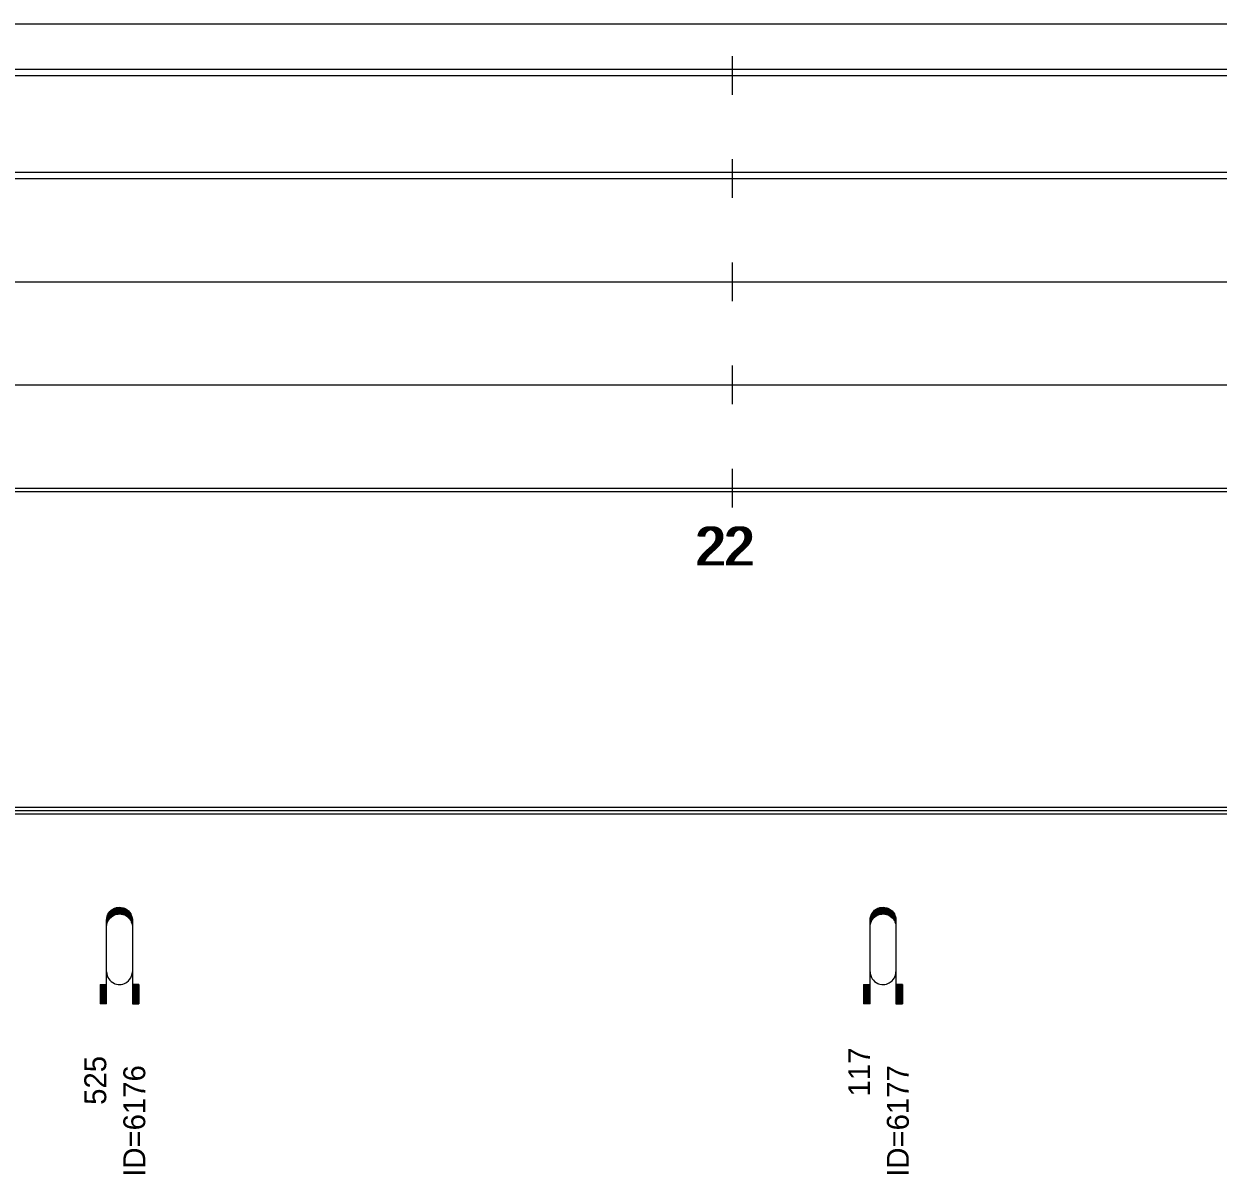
# Model space of a CAD drawing. Extents: x 2 to 10148, y 0 to 380.
# Drawn here: x 2443.6 to 2536.2, y 96.8 to 186 of the extents above; entities that cross this region are included whole.
import ezdxf

# ---------------------------------------------------------------- set-up
doc = ezdxf.new("R2010")
doc.units = 0
for name, color, linetype in [('CARA_S_OBJEKTY', 7, 'Continuous'), ('OBJEKTY_TEXT', 7, 'Continuous'), ('OBJEKTY_TVAR', 7, 'Continuous'), ('RYCHL_A', 7, 'Continuous'), ('RYCHL_B', 7, 'Continuous'), ('RYCHL_C', 7, 'Continuous'), ('RYCHL_RASTR', 7, 'Continuous'), ('RYCHL_STAN', 7, 'Continuous')]:
    doc.layers.add(name, color=color, linetype=linetype)

msp = doc.modelspace()

# ---------------------------------------------------------------- linework, layer by layer
at = {"layer": 'CARA_S_OBJEKTY'}
for p, q in [((2328.7, 125.25), (3155.543, 125.25)), ((2328.7, 125), (3155.543, 125)), ((2328.7, 124.75), (3155.543, 124.75))]:
    msp.add_line(p, q, dxfattribs=at)
at = {"layer": 'OBJEKTY_TVAR'}
for p, q in [((2450.036, 116.65), (2450.076, 116.81)), ((2450.046, 116.7), (2450.336, 116.7)), ((2450.056, 116.75), (2450.396, 116.75)), ((2450.076, 116.81), (2450.136, 116.95)), ((2450.076, 116.8), (2450.456, 116.8)), ((2450.086, 116.85), (2450.536, 116.85)), ((2450.106, 116.9), (2450.646, 116.9)), ((2450.136, 116.95), (2450.196, 117.06)), ((2450.136, 116.95), (2450.796, 116.95)), ((2450.156, 117), (2451.896, 117)), ((2450.186, 117.05), (2451.866, 117.05)), ((2450.196, 117.06), (2450.286, 117.18)), ((2450.226, 117.1), (2451.826, 117.1)), ((2450.266, 117.15), (2451.786, 117.15)), ((2450.286, 117.18), (2450.376, 117.26)), ((2450.286, 116.65), (2450.376, 116.74)), ((2450.316, 117.2), (2451.736, 117.2)), ((2450.366, 117.25), (2451.686, 117.25)), ((2450.376, 117.26), (2450.506, 117.35)), ((2450.376, 116.74), (2450.506, 116.83)), ((2450.426, 117.3), (2451.626, 117.3)), ((2450.496, 117.35), (2451.556, 117.35)), ((2450.506, 117.35), (2450.636, 117.42)), ((2450.506, 116.83), (2450.636, 116.9)), ((2450.586, 117.4), (2451.466, 117.4)), ((2450.636, 117.42), (2450.666, 117.43)), ((2450.636, 116.9), (2450.666, 116.91)), ((2450.666, 117.43), (2450.786, 117.47)), ((2450.666, 116.91), (2450.786, 116.95)), ((2450.716, 117.45), (2451.336, 117.45)), ((2450.786, 117.47), (2450.926, 117.49)), ((2450.786, 116.95), (2450.926, 116.97)), ((2450.926, 117.49), (2451.036, 117.5)), ((2450.926, 116.97), (2451.036, 116.98)), ((2451.036, 117.5), (2451.166, 117.49)), ((2451.036, 116.98), (2451.166, 116.97)), ((2451.166, 117.49), (2451.296, 117.46)), ((2451.166, 116.97), (2451.296, 116.94)), ((2451.256, 116.95), (2451.916, 116.95)), ((2451.296, 117.46), (2451.406, 117.43)), ((2451.296, 116.94), (2451.406, 116.9)), ((2451.406, 117.43), (2451.516, 117.37)), ((2451.406, 116.9), (2451.516, 116.85)), ((2451.406, 116.9), (2451.946, 116.9)), ((2451.516, 117.37), (2451.586, 117.32)), ((2451.516, 116.85), (2451.966, 116.85)), ((2451.516, 116.85), (2451.586, 116.8)), ((2451.586, 117.32), (2451.736, 117.21)), ((2451.586, 116.8), (2451.736, 116.68)), ((2451.596, 116.8), (2451.976, 116.8)), ((2451.656, 116.75), (2451.996, 116.75)), ((2451.716, 116.7), (2452.006, 116.7)), ((2451.736, 117.21), (2451.816, 117.11)), ((2451.736, 116.68), (2451.816, 116.59)), ((2451.816, 117.11), (2451.906, 116.98)), ((2451.906, 116.98), (2451.946, 116.89)), ((2451.946, 116.89), (2451.986, 116.77)), ((2451.986, 116.77), (2452.016, 116.65)), ((2509.233, 116.65), (2509.273, 116.81)), ((2509.243, 116.7), (2509.533, 116.7)), ((2509.253, 116.75), (2509.593, 116.75)), ((2509.273, 116.81), (2509.333, 116.95)), ((2509.273, 116.8), (2509.653, 116.8)), ((2509.283, 116.85), (2509.733, 116.85)), ((2509.303, 116.9), (2509.843, 116.9)), ((2509.333, 116.95), (2509.393, 117.06)), ((2509.333, 116.95), (2509.993, 116.95)), ((2509.353, 117), (2511.093, 117)), ((2509.383, 117.05), (2511.063, 117.05)), ((2509.393, 117.06), (2509.483, 117.18)), ((2509.423, 117.1), (2511.023, 117.1)), ((2509.463, 117.15), (2510.983, 117.15)), ((2509.483, 117.18), (2509.573, 117.26)), ((2509.483, 116.65), (2509.573, 116.74)), ((2509.513, 117.2), (2510.933, 117.2)), ((2509.563, 117.25), (2510.883, 117.25)), ((2509.573, 117.26), (2509.703, 117.35)), ((2509.573, 116.74), (2509.703, 116.83)), ((2509.623, 117.3), (2510.823, 117.3)), ((2509.693, 117.35), (2510.753, 117.35)), ((2509.703, 117.35), (2509.833, 117.42)), ((2509.703, 116.83), (2509.833, 116.9)), ((2509.783, 117.4), (2510.663, 117.4)), ((2509.833, 117.42), (2509.863, 117.43)), ((2509.833, 116.9), (2509.863, 116.91)), ((2509.863, 117.43), (2509.983, 117.47)), ((2509.863, 116.91), (2509.983, 116.95)), ((2509.913, 117.45), (2510.533, 117.45)), ((2509.983, 117.47), (2510.123, 117.49)), ((2509.983, 116.95), (2510.123, 116.97)), ((2510.123, 117.49), (2510.233, 117.5)), ((2510.123, 116.97), (2510.233, 116.98)), ((2510.233, 117.5), (2510.363, 117.49)), ((2510.233, 116.98), (2510.363, 116.97)), ((2510.363, 117.49), (2510.493, 117.46)), ((2510.363, 116.97), (2510.493, 116.94)), ((2510.453, 116.95), (2511.113, 116.95)), ((2510.493, 117.46), (2510.603, 117.43)), ((2510.493, 116.94), (2510.603, 116.9)), ((2510.603, 117.43), (2510.713, 117.37)), ((2510.603, 116.9), (2510.713, 116.85)), ((2510.603, 116.9), (2511.143, 116.9)), ((2510.713, 117.37), (2510.783, 117.32)), ((2510.713, 116.85), (2511.163, 116.85)), ((2510.713, 116.85), (2510.783, 116.8)), ((2510.783, 117.32), (2510.933, 117.21)), ((2510.783, 116.8), (2510.933, 116.68)), ((2510.793, 116.8), (2511.173, 116.8)), ((2510.853, 116.75), (2511.193, 116.75)), ((2510.913, 116.7), (2511.203, 116.7)), ((2510.933, 117.21), (2511.013, 117.11)), ((2510.933, 116.68), (2511.013, 116.59)), ((2511.013, 117.11), (2511.103, 116.98)), ((2511.103, 116.98), (2511.143, 116.89)), ((2511.143, 116.89), (2511.183, 116.77)), ((2511.183, 116.77), (2511.213, 116.65)), ((2450.026, 116.5), (2450.036, 116.65)), ((2450.026, 116.55), (2450.206, 116.55)), ((2450.026, 110), (2450.026, 116.5)), ((2450.026, 116.5), (2450.176, 116.5)), ((2450.026, 116.45), (2450.146, 116.45)), ((2450.026, 116.4), (2450.116, 116.4)), ((2450.026, 116.35), (2450.096, 116.35)), ((2450.026, 116.3), (2450.076, 116.3)), ((2450.026, 116.25), (2450.066, 116.25)), ((2450.026, 116.2), (2450.056, 116.2)), ((2450.026, 116.15), (2450.046, 116.15)), ((2450.026, 115.98), (2450.036, 116.13)), ((2450.026, 116.1), (2450.036, 116.1)), ((2450.036, 116.65), (2450.286, 116.65)), ((2450.036, 116.6), (2450.246, 116.6)), ((2450.036, 116.13), (2450.076, 116.28)), ((2450.076, 116.28), (2450.136, 116.43)), ((2450.136, 116.43), (2450.196, 116.53)), ((2450.196, 116.53), (2450.286, 116.65)), ((2451.766, 116.65), (2452.016, 116.65)), ((2451.806, 116.6), (2452.016, 116.6)), ((2451.816, 116.59), (2451.906, 116.46)), ((2451.846, 116.55), (2452.026, 116.55)), ((2451.876, 116.5), (2452.026, 116.5)), ((2451.906, 116.46), (2451.946, 116.37)), ((2451.906, 116.45), (2452.026, 116.45)), ((2451.936, 116.4), (2452.026, 116.4)), ((2451.946, 116.37), (2451.986, 116.24)), ((2451.956, 116.35), (2452.026, 116.35)), ((2451.976, 116.3), (2452.026, 116.3)), ((2451.986, 116.25), (2452.026, 116.25)), ((2451.986, 116.24), (2452.016, 116.13)), ((2451.996, 116.2), (2452.026, 116.2)), ((2452.006, 116.15), (2452.026, 116.15)), ((2452.016, 116.65), (2452.026, 116.56)), ((2452.016, 116.13), (2452.026, 116.03)), ((2452.016, 116.1), (2452.026, 116.1)), ((2452.026, 116.56), (2452.026, 116.5)), ((2452.026, 116.5), (2452.026, 110)), ((2452.026, 116.03), (2452.026, 115.98)), ((2509.223, 116.5), (2509.233, 116.65)), ((2509.223, 116.55), (2509.403, 116.55)), ((2509.223, 110), (2509.223, 116.5)), ((2509.223, 116.5), (2509.373, 116.5)), ((2509.223, 116.45), (2509.343, 116.45)), ((2509.223, 116.4), (2509.313, 116.4)), ((2509.223, 116.35), (2509.293, 116.35)), ((2509.223, 116.3), (2509.273, 116.3)), ((2509.223, 116.25), (2509.263, 116.25)), ((2509.223, 116.2), (2509.253, 116.2)), ((2509.223, 116.15), (2509.243, 116.15)), ((2509.223, 115.98), (2509.233, 116.13)), ((2509.223, 116.1), (2509.233, 116.1)), ((2509.233, 116.65), (2509.483, 116.65)), ((2509.233, 116.6), (2509.443, 116.6)), ((2509.233, 116.13), (2509.273, 116.28)), ((2509.273, 116.28), (2509.333, 116.43)), ((2509.333, 116.43), (2509.393, 116.53)), ((2509.393, 116.53), (2509.483, 116.65)), ((2510.963, 116.65), (2511.213, 116.65)), ((2511.003, 116.6), (2511.213, 116.6)), ((2511.013, 116.59), (2511.103, 116.46)), ((2511.043, 116.55), (2511.223, 116.55)), ((2511.073, 116.5), (2511.223, 116.5)), ((2511.103, 116.46), (2511.143, 116.37)), ((2511.103, 116.45), (2511.223, 116.45)), ((2511.133, 116.4), (2511.223, 116.4)), ((2511.143, 116.37), (2511.183, 116.24)), ((2511.153, 116.35), (2511.223, 116.35)), ((2511.173, 116.3), (2511.223, 116.3)), ((2511.183, 116.25), (2511.223, 116.25)), ((2511.183, 116.24), (2511.213, 116.13)), ((2511.193, 116.2), (2511.223, 116.2)), ((2511.203, 116.15), (2511.223, 116.15)), ((2511.213, 116.65), (2511.223, 116.56)), ((2511.213, 116.13), (2511.223, 116.03)), ((2511.213, 116.1), (2511.223, 116.1)), ((2511.223, 116.56), (2511.223, 116.5)), ((2511.223, 116.5), (2511.223, 110)), ((2511.223, 116.03), (2511.223, 115.98)), ((2450.026, 112.5), (2450.036, 112.35)), ((2450.036, 112.35), (2450.076, 112.2)), ((2450.076, 112.2), (2450.136, 112.05)), ((2450.136, 112.05), (2450.196, 111.95)), ((2451.906, 112.02), (2451.946, 112.11)), ((2451.946, 112.11), (2451.986, 112.24)), ((2451.986, 112.24), (2452.016, 112.35)), ((2452.016, 112.35), (2452.026, 112.45)), ((2452.026, 112.45), (2452.026, 112.5)), ((2509.223, 112.5), (2509.233, 112.35)), ((2509.233, 112.35), (2509.273, 112.2)), ((2509.273, 112.2), (2509.333, 112.05)), ((2509.333, 112.05), (2509.393, 111.95)), ((2511.103, 112.02), (2511.143, 112.11)), ((2511.143, 112.11), (2511.183, 112.24)), ((2511.183, 112.24), (2511.213, 112.35)), ((2511.213, 112.35), (2511.223, 112.45)), ((2511.223, 112.45), (2511.223, 112.5)), ((2449.526, 111.5), (2450.026, 111.5)), ((2449.526, 111.5), (2449.526, 110)), ((2449.576, 111.5), (2449.576, 110)), ((2449.626, 111.5), (2449.626, 110)), ((2449.676, 111.5), (2449.676, 110)), ((2449.726, 111.5), (2449.726, 110)), ((2449.776, 111.5), (2449.776, 110)), ((2449.826, 111.5), (2449.826, 110)), ((2449.876, 111.5), (2449.876, 110)), ((2449.926, 111.5), (2449.926, 110)), ((2449.976, 111.5), (2449.976, 110)), ((2450.196, 111.95), (2450.286, 111.83)), ((2450.286, 111.83), (2450.376, 111.74)), ((2450.376, 111.74), (2450.506, 111.65)), ((2450.506, 111.65), (2450.636, 111.58)), ((2450.636, 111.58), (2450.666, 111.57)), ((2450.666, 111.57), (2450.786, 111.53)), ((2450.786, 111.53), (2450.926, 111.51)), ((2450.926, 111.51), (2451.036, 111.5)), ((2451.036, 111.5), (2451.166, 111.51)), ((2451.166, 111.51), (2451.296, 111.54)), ((2451.296, 111.54), (2451.406, 111.58)), ((2451.406, 111.58), (2451.516, 111.63)), ((2451.516, 111.63), (2451.586, 111.68)), ((2451.586, 111.68), (2451.736, 111.8)), ((2451.736, 111.8), (2451.816, 111.9)), ((2451.816, 111.9), (2451.906, 112.02)), ((2452.526, 111.5), (2452.026, 111.5)), ((2452.076, 111.5), (2452.076, 110)), ((2452.126, 111.5), (2452.126, 110)), ((2452.176, 111.5), (2452.176, 110)), ((2452.226, 111.5), (2452.226, 110)), ((2452.276, 111.5), (2452.276, 110)), ((2452.326, 111.5), (2452.326, 110)), ((2452.376, 111.5), (2452.376, 110)), ((2452.426, 111.5), (2452.426, 110)), ((2452.476, 111.5), (2452.476, 110)), ((2452.526, 111.5), (2452.526, 110)), ((2508.723, 111.5), (2509.223, 111.5)), ((2508.723, 111.5), (2508.723, 110)), ((2508.773, 111.5), (2508.773, 110)), ((2508.823, 111.5), (2508.823, 110)), ((2508.873, 111.5), (2508.873, 110)), ((2508.923, 111.5), (2508.923, 110)), ((2508.973, 111.5), (2508.973, 110)), ((2509.023, 111.5), (2509.023, 110)), ((2509.073, 111.5), (2509.073, 110)), ((2509.123, 111.5), (2509.123, 110)), ((2509.173, 111.5), (2509.173, 110)), ((2509.393, 111.95), (2509.483, 111.83)), ((2509.483, 111.83), (2509.573, 111.74)), ((2509.573, 111.74), (2509.703, 111.65)), ((2509.703, 111.65), (2509.833, 111.58)), ((2509.833, 111.58), (2509.863, 111.57)), ((2509.863, 111.57), (2509.983, 111.53)), ((2509.983, 111.53), (2510.123, 111.51)), ((2510.123, 111.51), (2510.233, 111.5)), ((2510.233, 111.5), (2510.363, 111.51)), ((2510.363, 111.51), (2510.493, 111.54)), ((2510.493, 111.54), (2510.603, 111.58)), ((2510.603, 111.58), (2510.713, 111.63)), ((2510.713, 111.63), (2510.783, 111.68)), ((2510.783, 111.68), (2510.933, 111.8)), ((2510.933, 111.8), (2511.013, 111.9)), ((2511.013, 111.9), (2511.103, 112.02)), ((2511.723, 111.5), (2511.223, 111.5)), ((2511.273, 111.5), (2511.273, 110)), ((2511.323, 111.5), (2511.323, 110)), ((2511.373, 111.5), (2511.373, 110)), ((2511.423, 111.5), (2511.423, 110)), ((2511.473, 111.5), (2511.473, 110)), ((2511.523, 111.5), (2511.523, 110)), ((2511.573, 111.5), (2511.573, 110)), ((2511.623, 111.5), (2511.623, 110)), ((2511.673, 111.5), (2511.673, 110)), ((2511.723, 111.5), (2511.723, 110)), ((2450.026, 110), (2449.526, 110)), ((2452.026, 110), (2452.526, 110)), ((2509.223, 110), (2508.723, 110)), ((2511.223, 110), (2511.723, 110))]:
    msp.add_line(p, q, dxfattribs=at)
at = {"layer": 'RYCHL_A'}
msp.add_line((2393.054, 174.5), (3156.897, 174.5), dxfattribs=at)
at = {"layer": 'RYCHL_B'}
msp.add_line((2346.358, 182.5), (2815.467, 182.5), dxfattribs=at)
at = {"layer": 'RYCHL_C'}
msp.add_line((2345.608, 186), (2595.005, 186), dxfattribs=at)
at = {"layer": 'RYCHL_RASTR'}
for p, q in [((2498.554, 180.5), (2498.554, 183.5)), ((2328.7, 182), (3155.543, 182)), ((2498.554, 172.5), (2498.554, 175.5)), ((2328.7, 174), (3155.543, 174)), ((2498.554, 164.5), (2498.554, 167.5)), ((2328.7, 166), (3155.543, 166)), ((2498.554, 156.5), (2498.554, 159.5)), ((2328.7, 158), (3155.543, 158)), ((2498.554, 148.5), (2498.554, 151.5)), ((2328.7, 150), (3155.543, 150)), ((2328.7, 149.75), (3155.543, 149.75))]:
    msp.add_line(p, q, dxfattribs=at)

# ---------------------------------------------------------------- texts
at = {"layer": 'OBJEKTY_TEXT'}
for s, p in [('117', (2509.223, 102.825)), ('525', (2450.001, 102.172)), ('ID=6176', (2453.026, 96.592)), ('ID=6177', (2512.223, 96.592))]:
    msp.add_text(s, height=1.7, rotation=90, dxfattribs=at).set_placement(p)
at = {"layer": 'RYCHL_STAN'}
for p in [(2495.614, 144), (2495.864, 144)]:
    msp.add_text('22', height=3, dxfattribs=at).set_placement(p)

doc.saveas('drawing.dxf')
